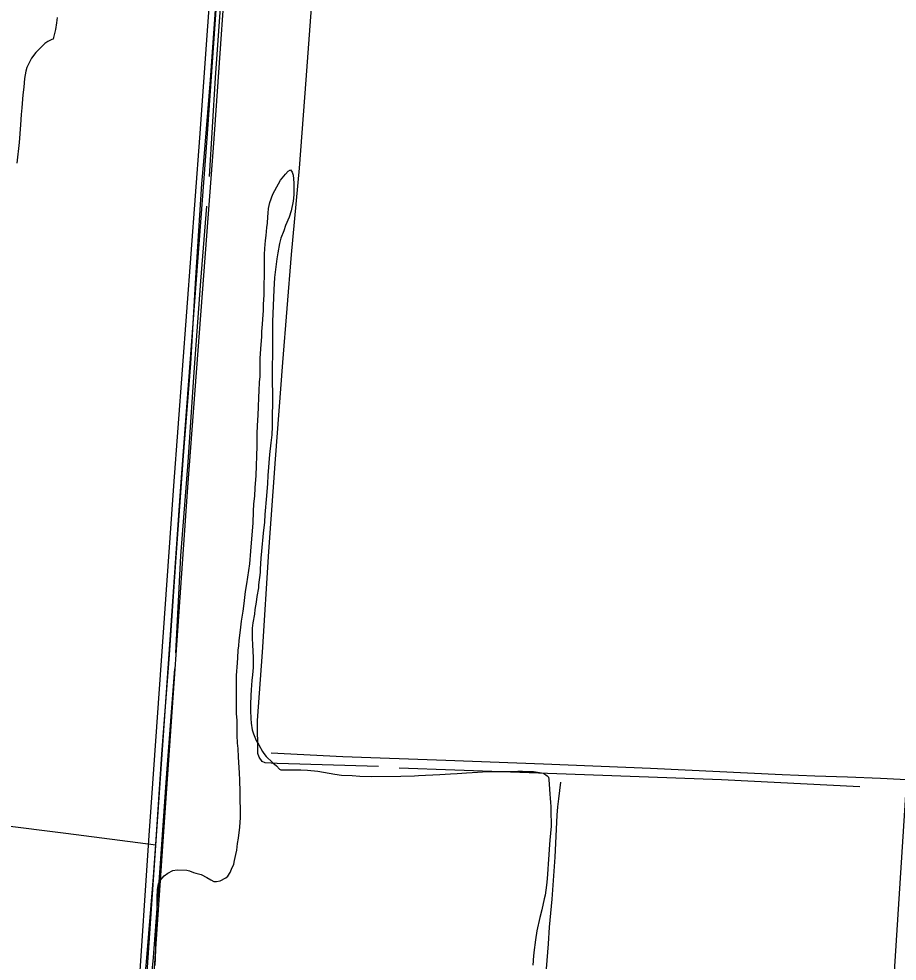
# Model space of a CAD drawing. Extents: x 3419139 to 3457078, y 540382 to 565875.
# Drawn here: x 3446839 to 3448697, y 549218 to 551211 of the extents above; entities that cross this region are included whole.
import ezdxf

# ---------------------------------------------------------------- set-up
doc = ezdxf.new("R2010")
doc.units = 0
for name, color, linetype in [('V-DTCH-CNTR', 7, 'Continuous'), ('V-ROAD-CNTR', 7, 'Continuous'), ('V-SITE-VEGE', 7, 'Continuous'), ('V-TOPO-SHOR', 7, 'Continuous')]:
    doc.layers.add(name, color=color, linetype=linetype)

msp = doc.modelspace()

# ---------------------------------------------------------------- linework, layer by layer
at = {"layer": 'V-DTCH-CNTR'}
for points in [[(3447012.7, 547952), (3447022.6, 548073.6), (3447030.5, 548202.8), (3447033.9, 548246.8), (3447050.2, 548464.7), (3447062.3, 548634.3), (3447073.3, 548792), (3447084.7, 548947.3), (3447090.4, 549016.3), (3447094.2, 549065), (3447108.7, 549217.2), (3447123.2, 549396.7), (3447128.5, 549465.2), (3447141.4, 549656.2), (3447157.3, 549866.2), (3447171.7, 550073.1), (3447187.2, 550287.4), (3447202.8, 550482.8), (3447213.3, 550663.8), (3447225.7, 550862.4), (3447229.9, 550909.9), (3447244, 551082.3), (3447258.4, 551280.8)], [(3448730.9, 549601.4), (3448661.5, 549604.4), (3448592.1, 549607.3), (3448522.7, 549609.9), (3448453.3, 549612.3), (3448175.2, 549625.6), (3447948.6, 549634.8), (3447741.7, 549642.4), (3447523.8, 549650.4), (3447372.7, 549658.6)], [(3447953.5, 549184.7), (3447956.4, 549219.9), (3447959, 549255.2), (3447961.4, 549290.5), (3447964.2, 549320), (3447966.8, 549349.5), (3447969.1, 549379), (3447971.2, 549408.6), (3447973.2, 549438.2), (3447974.9, 549467.7), (3447976.4, 549497.3), (3447977.7, 549526.9), (3447979.2, 549544.4), (3447981, 549561.8), (3447983, 549579.2), (3447985.4, 549596.6)], [(3447128.4, 549463.9), (3446938.2, 549488.2), (3446797.1, 549506)]]:
    msp.add_lwpolyline(points, dxfattribs=at)
at = {"layer": 'V-ROAD-CNTR'}
for points in [[(3446864.6, 546269.1), (3446882.1, 546380.6), (3446893.6, 546494.7), (3446922.9, 546932), (3446968.3, 547576), (3447013.9, 548138.7), (3447036.8, 548458.4), (3447064.9, 548868.9), (3447074.3, 549037.5), (3447091, 549134.7), (3447114.6, 549484.1), (3447166.5, 550223.4), (3447221.8, 550959.8), (3447255.4, 551433), (3447282, 551807.7), (3447306.7, 552155.9), (3447331.4, 552501.8), (3447378, 553182.4)], [(3446879.4, 546266.8), (3446896.9, 546378.7), (3446908.6, 546493.5), (3446937.9, 546930.9), (3446983.2, 547574.9), (3447028.9, 548137.5), (3447051.8, 548457.4), (3447079.9, 548868), (3447089.2, 549035.8), (3447105.9, 549132.9), (3447129.6, 549483.1), (3447181.5, 550222.3), (3447236.7, 550958.7), (3447270.4, 551432), (3447297, 551806.6), (3447321.7, 552154.8), (3447346.4, 552500.8), (3447393, 553181.3)], [(3446894.2, 546264.5), (3446911.8, 546376.8), (3446923.5, 546492.2), (3446952.8, 546929.9), (3446998.2, 547573.8), (3447043.8, 548136.4), (3447066.7, 548456.3), (3447094.9, 548867.1), (3447104.1, 549034.1), (3447120.8, 549131.1), (3447144.5, 549482), (3447196.4, 550221.2), (3447251.7, 550957.6), (3447285.3, 551430.9), (3447311.9, 551805.5), (3447336.6, 552153.7), (3447361.3, 552499.7), (3447407.9, 553180.3)], [(3448836.5, 551404.5), (3448805.5, 550950.3), (3448794.7, 550769.5), (3448733.3, 549866.8), (3448667.5, 548833.5)]]:
    msp.add_lwpolyline(points, dxfattribs=at)
at = {"layer": 'V-SITE-VEGE'}
for p, q in [((3446919.4, 551214.4), (3446918.6, 551203.2)), ((3446916.1, 551189), (3446911.6, 551171.8)), ((3446918.6, 551203.2), (3446916.1, 551189)), ((3446911.6, 551171.8), (3446911.3, 551168.4)), ((3446893.4, 551159), (3446882.2, 551148.1)), ((3446899.7, 551163.5), (3446893.4, 551159)), ((3446908.7, 551168), (3446899.7, 551163.5)), ((3446911.3, 551168.4), (3446908.7, 551168)), ((3446874.3, 551140.2), (3446865.4, 551128.2)), ((3446882.2, 551148.1), (3446874.3, 551140.2)), ((3446861.3, 551120), (3446855.4, 551108.4)), ((3446865.4, 551128.2), (3446861.3, 551120)), ((3446853.1, 551100.9), (3446850.2, 551085.2)), ((3446855.4, 551108.4), (3446853.1, 551100.9)), ((3446850.2, 551085.2), (3446848.8, 551067.2)), ((3446846.9, 551050.4), (3446845.2, 551023.4)), ((3446848.8, 551067.2), (3446846.9, 551050.4)), ((3446845.2, 551023.4), (3446843.3, 551008.8)), ((3446843.3, 551008.8), (3446841.9, 550987.1)), ((3446841.9, 550987.1), (3446839.1, 550949.7)), ((3446839.1, 550949.7), (3446834.3, 550906.3))]:
    msp.add_line(p, q, dxfattribs=at)
for points in [[(3447305.9, 549501.6), (3447307.3, 549522.5), (3447307.1, 549576.4), (3447305.9, 549601.1), (3447305.5, 549616.4), (3447303.5, 549650.1), (3447302.7, 549668), (3447301.5, 549679.6), (3447300.7, 549696.5), (3447300.7, 549702.1), (3447300.3, 549723.8), (3447300.2, 549728.3), (3447299.1, 549741.7), (3447298.9, 549805.7), (3447299.2, 549822.2), (3447301, 549849.1), (3447302, 549860), (3447302.7, 549876.1), (3447303.8, 549885.4), (3447304.9, 549896.6), (3447306.4, 549907.1), (3447308.2, 549924.7), (3447310, 549937.8), (3447313.3, 549958.8), (3447315.1, 549974.5), (3447318.4, 549999.9), (3447321, 550016.4), (3447327.2, 550058.7), (3447329.7, 550085.3), (3447333.3, 550128.3), (3447334.4, 550144.8), (3447335.1, 550169.1), (3447336.1, 550185.5), (3447338, 550202), (3447338.6, 550219.6), (3447340.4, 550245.8), (3447342.8, 550307.9), (3447343.1, 550334.5), (3447343.8, 550350.5), (3447345.2, 550374.1), (3447345.6, 550389.8), (3447346.6, 550411.5), (3447346.9, 550424.6), (3447348, 550443.3), (3447349.1, 550454.9), (3447349.1, 550466.2), (3447349.4, 550482.6), (3447349.3, 550493.5), (3447351.1, 550522.7), (3447352.6, 550539.1), (3447352.9, 550550.3), (3447354, 550565.7), (3447355, 550576.5), (3447356.1, 550594.5), (3447356.4, 550607.2), (3447357.5, 550627.4), (3447357.4, 550652.9), (3447358.1, 550664.5), (3447358.1, 550682.4), (3447358.4, 550695.1), (3447358.3, 550713.1), (3447358.7, 550725.4), (3447360.5, 550742.3), (3447361.9, 550753.5), (3447363.4, 550770), (3447364.5, 550779.3), (3447365.6, 550792.4), (3447365.9, 550800.7), (3447367, 550810.4), (3447368.1, 550816.4), (3447369.9, 550822.8), (3447376.2, 550840.4), (3447380, 550848.2), (3447392.2, 550870.3), (3447402.7, 550882.7), (3447408.6, 550889.1), (3447413.1, 550892.1), (3447416.9, 550887.3), (3447418.8, 550880.5), (3447420.3, 550864.8), (3447420.7, 550858.8), (3447420.4, 550839.4), (3447419.3, 550825.5), (3447414.5, 550805.3), (3447410.8, 550792.2), (3447403, 550774.6), (3447399, 550763), (3447393, 550747.3), (3447390.1, 550736), (3447386.4, 550716.9), (3447384.2, 550704.2), (3447381.6, 550681), (3447379.4, 550664.5)], [(3447379.4, 550664.5), (3447378, 550638), (3447375.6, 550571.4), (3447375.3, 550551.2), (3447375.5, 550498.8), (3447374.8, 550479), (3447374.6, 550447.5), (3447375, 550415.7), (3447375.1, 550395.2), (3447374.8, 550376.1), (3447374.5, 550349.2), (3447373.8, 550331.9), (3447371.6, 550314.4), (3447369.1, 550290), (3447365.5, 550245.5), (3447364.8, 550228.7), (3447362.6, 550202.5), (3447359, 550162.8), (3447358, 550147.1), (3447355.4, 550123.9), (3447351.8, 550085.7), (3447350.7, 550070.4), (3447349.3, 550047.5), (3447349, 550040.1), (3447345.7, 550014.6), (3447345.3, 550008.2), (3447342, 549989.5), (3447340.6, 549977.6), (3447338, 549961.8), (3447336.9, 549952.5), (3447334, 549933.8), (3447332.5, 549922.5), (3447332.6, 549900.1), (3447333, 549888.9), (3447333.4, 549872.4), (3447334.6, 549861.9), (3447334.7, 549839.5), (3447333.2, 549823.8), (3447331.8, 549812.2), (3447330, 549792.3), (3447329.2, 549780), (3447328.6, 549761.3), (3447328.6, 549748.6), (3447329.4, 549731.7), (3447330.2, 549721.6), (3447332.5, 549707.8), (3447335.1, 549698.8), (3447340.4, 549685), (3447346.1, 549675.7), (3447354.3, 549661.5), (3447357, 549657.8), (3447362.2, 549651.4), (3447365.6, 549647.7), (3447372, 549641.7), (3447376.1, 549637.6), (3447383.6, 549631.3), (3447390, 549624.6), (3447393, 549622.7), (3447435.3, 549622.8), (3447449.1, 549622.1), (3447471.2, 549620.3), (3447507.1, 549614.1), (3447521, 549611.9), (3447543.8, 549610.9), (3447560.3, 549609.8), (3447584.9, 549609.1), (3447647.1, 549609.3), (3447675.5, 549610.2), (3447684.5, 549610.9), (3447729, 549613), (3447752.2, 549614.2), (3447766, 549615.3), (3447785.4, 549616.5), (3447797.8, 549617.7), (3447831.1, 549619.7), (3447852, 549619.7), (3447865.5, 549619.4), (3447883.5, 549619.5), (3447894.3, 549619.9), (3447904.4, 549619.9), (3447918.6, 549619.6), (3447927.2, 549619.2), (3447940.3, 549617.4), (3447948.6, 549615.6), (3447956.4, 549610.3), (3447959.4, 549607.4), (3447960.2, 549602.9), (3447960.6, 549591.7), (3447961.4, 549583.1), (3447962.2, 549571.1), (3447962.9, 549563.6), (3447963.4, 549553.5), (3447964.1, 549546), (3447964.5, 549537.8), (3447964.6, 549503.8), (3447962.1, 549474.2), (3447960.7, 549455.1), (3447960, 549443.1), (3447958.5, 549424.4), (3447957.5, 549412.8), (3447956.4, 549392.6)], [(3447127.2, 549209.9), (3447127.9, 549224.2), (3447128.3, 549243.6), (3447128.2, 549257.1), (3447128.5, 549275.4), (3447129.6, 549287), (3447130.3, 549303.5), (3447131.4, 549313.2), (3447131.3, 549352.1), (3447132, 549370.1), (3447134.2, 549382.4), (3447137.9, 549389.2), (3447146.4, 549398.9), (3447153.5, 549404.2), (3447164.7, 549409.8), (3447173.7, 549411.7), (3447193.9, 549410.7), (3447199.5, 549409.2), (3447208.1, 549405.9), (3447213.4, 549404.4), (3447224.6, 549401.8), (3447236.6, 549395.5), (3447244.9, 549390.3), (3447251.2, 549386.9), (3447256.5, 549386.6), (3447264.3, 549388.1), (3447276.3, 549394.5), (3447281.1, 549398.2), (3447286, 549406.1), (3447288.6, 549412.9), (3447293.4, 549423.7), (3447295.2, 549431.2), (3447297.8, 549443.6), (3447299.7, 549452.9), (3447301.5, 549467.2), (3447303.3, 549478.8), (3447305.9, 549501.6)], [(3447956.4, 549392.6), (3447954.9, 549379.2), (3447952.4, 549357.8), (3447950.2, 549350.3), (3447945, 549327.1), (3447940.6, 549310.3), (3447934.7, 549282.2), (3447931.8, 549263.5), (3447928.1, 549236.5), (3447927, 549221.2), (3447926.7, 549218.9), (3447926, 549209.6)]]:
    msp.add_lwpolyline(points, dxfattribs=at)
at = {"layer": 'V-TOPO-SHOR'}
for points in [[(3447242.1, 550877.8), (3447254.9, 551086.4), (3447268.5, 551285.8), (3447285.2, 551526.9)], [(3447599.8, 549630.1), (3447385.2, 549636.1), (3447359.5, 549637.6), (3447353.6, 549640.8), (3447346.8, 549649.9), (3447344.4, 549657.4), (3447343.4, 549727.1), (3447354.4, 549871.6), (3447367.5, 550085), (3447381.9, 550280.2), (3447397.1, 550484.9), (3447415.7, 550713), (3447432.5, 550895.9), (3447446.2, 551082.4), (3447462.1, 551292.7), (3447478.8, 551501.7)], [(3447170.5, 549870.6), (3447181.4, 550075.6), (3447196.6, 550273.9), (3447209.4, 550464.2), (3447223.8, 550656.9), (3447236, 550815.6)], [(3447108.9, 549076.3), (3447123.5, 549226.2), (3447136.8, 549405.1), (3447151.6, 549616), (3447168.3, 549836.5)], [(3448617.7, 549586.8), (3448325.5, 549602), (3447996.9, 549613.6), (3447643, 549626.3)]]:
    msp.add_lwpolyline(points, dxfattribs=at)

doc.saveas('drawing.dxf')
